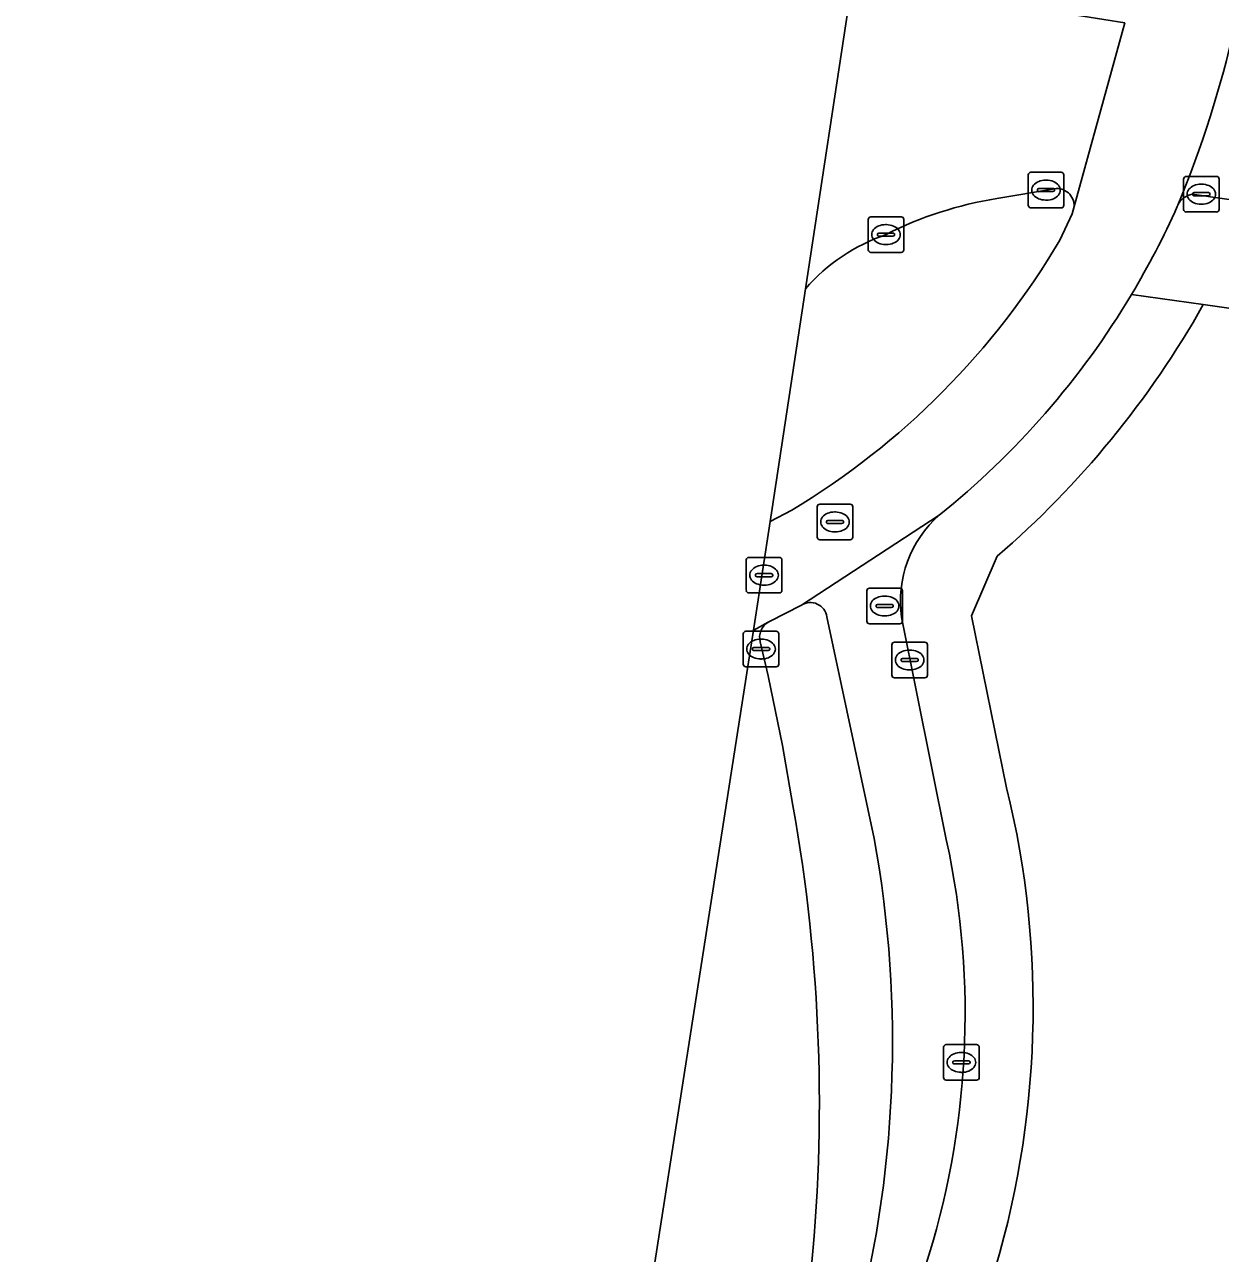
# Model space of a CAD drawing. Extents: x 163683 to 164494, y 382709 to 383872.
# Drawn here: x 163689.12 to 163722.71, y 382929.41 to 382963.93 of the extents above; entities that cross this region are included whole.
import ezdxf

# ---------------------------------------------------------------- set-up
doc = ezdxf.new("R2010")
doc.units = 0
for name, color, linetype in [('IMGEO_Erf', 7, 'Continuous'), ('IMGEO_Fietspad_gesloten', 7, 'Continuous'), ('IMGEO_Kolk', 7, 'Continuous'), ('IMGEO_Rijbaan_lokaal_gesloten', 7, 'Continuous'), ('IMGEO_Rioolput', 7, 'Continuous'), ('IMGEO_Verkeerseiland_gesloten', 7, 'Continuous'), ('IMGEO_Voetpad_open', 7, 'Continuous')]:
    doc.layers.add(name, color=color, linetype=linetype)

msp = doc.modelspace()

# ---------------------------------------------------------------- linework, layer by layer
at = {"layer": 'IMGEO_Erf'}
for points in [[(163749.446, 382952.397), (163749.315, 382952.194), (163748.885, 382952.253), (163722.229, 382956.059)], [(163716.443, 382948.991), (163715.716, 382947.318), (163716.706, 382942.491)]]:
    msp.add_lwpolyline(points, dxfattribs=at)
for centre, radius, start, end in [((163698.983, 382969.186), 26.696, 310.8452, 330.546), ((163691.55, 382936.332), 25.899, 342.6004, 13.758)]:
    msp.add_arc(centre, radius, start, end, dxfattribs=at)
at = {"layer": 'IMGEO_Fietspad_gesloten'}
for points in [[(163720.023, 382963.972), (163718.601, 382958.818), (163718.542, 382958.606), (163718.201, 382957.872)], [(163721.497, 382958.813), (163721.512, 382958.85)], [(163710.671, 382950.283), (163710.061, 382949.969), (163709.634, 382947.163), (163709.595, 382946.913)], [(163709.601, 382946.916), (163710.009, 382947.138), (163710.046, 382947.158), (163710.94, 382947.619), (163714.809, 382950.147)], [(163714.809, 382950.147), (163710.94, 382947.619)], [(163711.657, 382947.29), (163712.985, 382941.062)], [(163715.02, 382940.994), (163713.754, 382947.279)]]:
    msp.add_lwpolyline(points, dxfattribs=at)
for centre, radius, start, end in [((163692.458, 382970.851), 31.436, 337.5565, 347.1931), ((163700.276, 382968.279), 23.236, 329.1027, 335.9601), ((163699.389, 382969.007), 21.86, 301.0697, 329.3775), ((163700.287, 382968.266), 23.221, 308.7115, 329.1158), ((163716.956, 382947.729), 3.233, 131.6006, 188.007), ((163711.191, 382947.221), 0.471, 8.4495, 122.2538), ((163701.11, 382963.624), 18.742, 296.9203, 296.9409), ((163681.55, 382935.353), 31.949, 344.7481, 10.2942), ((163692.529, 382936.137), 23.01, 341.9253, 12.1861)]:
    msp.add_arc(centre, radius, start, end, dxfattribs=at)
at = {"layer": 'IMGEO_Kolk'}
for p, q in [((163717.311, 382958.85), (163717.311, 382959.702)), ((163717.386, 382959.776), (163718.238, 382959.776)), ((163717.799, 382959.556), (163717.824, 382959.556)), ((163718.312, 382959.702), (163718.312, 382958.85)), ((163721.674, 382958.736), (163721.674, 382959.588)), ((163721.749, 382959.662), (163722.601, 382959.662)), ((163722.675, 382959.588), (163722.675, 382958.736)), ((163717.57, 382959.27), (163717.57, 382959.282)), ((163718.008, 382959.233), (163717.61, 382959.233)), ((163717.613, 382959.319), (163718.011, 382959.319)), ((163718.054, 382959.282), (163718.054, 382959.27)), ((163721.933, 382959.156), (163721.933, 382959.168)), ((163721.976, 382959.205), (163722.374, 382959.205)), ((163722.162, 382959.442), (163722.187, 382959.442)), ((163722.417, 382959.168), (163722.417, 382959.156)), ((163717.822, 382958.996), (163717.797, 382958.996)), ((163722.371, 382959.119), (163721.973, 382959.119)), ((163722.185, 382958.882), (163722.16, 382958.882)), ((163712.817, 382957.601), (163712.817, 382958.453)), ((163712.892, 382958.527), (163713.744, 382958.527)), ((163713.818, 382958.453), (163713.818, 382957.601)), ((163718.238, 382958.776), (163717.386, 382958.776)), ((163722.601, 382958.662), (163721.749, 382958.662)), ((163713.305, 382958.307), (163713.33, 382958.307)), ((163713.076, 382958.021), (163713.076, 382958.033)), ((163713.514, 382957.984), (163713.116, 382957.984)), ((163713.119, 382958.07), (163713.517, 382958.07)), ((163713.56, 382958.033), (163713.56, 382958.021)), ((163713.744, 382957.527), (163712.892, 382957.527)), ((163713.328, 382957.747), (163713.303, 382957.747)), ((163709.307, 382945.96), (163709.307, 382946.812)), ((163709.382, 382946.886), (163710.234, 382946.886)), ((163710.308, 382946.812), (163710.308, 382945.96)), ((163709.566, 382946.38), (163709.566, 382946.392)), ((163709.609, 382946.429), (163710.007, 382946.429)), ((163709.795, 382946.666), (163709.82, 382946.666)), ((163710.05, 382946.392), (163710.05, 382946.38)), ((163713.48, 382945.652), (163713.48, 382946.504)), ((163713.555, 382946.578), (163714.407, 382946.578)), ((163714.481, 382946.504), (163714.481, 382945.652)), ((163710.004, 382946.343), (163709.606, 382946.343)), ((163709.818, 382946.106), (163709.793, 382946.106)), ((163713.739, 382946.072), (163713.739, 382946.084)), ((163714.177, 382946.035), (163713.779, 382946.035)), ((163713.782, 382946.121), (163714.18, 382946.121)), ((163713.968, 382946.358), (163713.993, 382946.358)), ((163714.223, 382946.084), (163714.223, 382946.072)), ((163710.234, 382945.886), (163709.382, 382945.886)), ((163713.991, 382945.798), (163713.966, 382945.798)), ((163714.407, 382945.578), (163713.555, 382945.578)), ((163714.935, 382934.35), (163714.935, 382935.202)), ((163715.01, 382935.276), (163715.862, 382935.276)), ((163715.423, 382935.056), (163715.448, 382935.056)), ((163715.936, 382935.202), (163715.936, 382934.35)), ((163715.194, 382934.77), (163715.194, 382934.782)), ((163715.632, 382934.733), (163715.234, 382934.733)), ((163715.237, 382934.819), (163715.635, 382934.819)), ((163715.678, 382934.782), (163715.678, 382934.77)), ((163715.446, 382934.496), (163715.421, 382934.496)), ((163715.862, 382934.276), (163715.01, 382934.276))]:
    msp.add_line(p, q, dxfattribs=at)
for points in [[(163717.311, 382958.85), (163717.311, 382959.702)], [(163717.386, 382959.776), (163718.238, 382959.776)], [(163718.312, 382959.702), (163718.312, 382958.85)], [(163721.674, 382958.736), (163721.674, 382959.588)], [(163721.749, 382959.662), (163722.601, 382959.662)], [(163722.675, 382959.588), (163722.675, 382958.736)], [(163712.817, 382957.601), (163712.817, 382958.453)], [(163712.892, 382958.527), (163713.744, 382958.527)], [(163713.818, 382958.453), (163713.818, 382957.601)], [(163718.238, 382958.776), (163717.386, 382958.776)], [(163722.601, 382958.662), (163721.749, 382958.662)], [(163713.744, 382957.527), (163712.892, 382957.527)], [(163709.307, 382945.96), (163709.307, 382946.812)], [(163709.382, 382946.886), (163710.234, 382946.886)], [(163710.308, 382946.812), (163710.308, 382945.96)], [(163713.48, 382945.652), (163713.48, 382946.504)], [(163713.555, 382946.578), (163714.407, 382946.578)], [(163714.481, 382946.504), (163714.481, 382945.652)], [(163710.234, 382945.886), (163709.382, 382945.886)], [(163714.407, 382945.578), (163713.555, 382945.578)], [(163714.935, 382934.35), (163714.935, 382935.202)], [(163715.01, 382935.276), (163715.862, 382935.276)], [(163715.936, 382935.202), (163715.936, 382934.35)], [(163715.862, 382934.276), (163715.01, 382934.276)]]:
    msp.add_lwpolyline(points, dxfattribs=at)
for centre, radius, start, end in [((163717.388, 382959.7), 0.0765, 91.552, 178.448), ((163717.388, 382959.7), 0.0765, 91.552, 178.448), ((163718.236, 382959.7), 0.0765, 1.552, 88.448), ((163718.236, 382959.7), 0.0765, 1.552, 88.448), ((163721.751, 382959.586), 0.0765, 91.552, 178.448), ((163721.751, 382959.586), 0.0765, 91.552, 178.448), ((163722.599, 382959.586), 0.0765, 1.552, 88.448), ((163722.599, 382959.586), 0.0765, 1.552, 88.448), ((163717.61, 382959.279), 0.0403, 85.8775, 175.7526), ((163717.607, 382959.269), 0.0366, 178.938, 274.7102), ((163718.011, 382959.276), 0.043, 264.8664, 352.4533), ((163718.015, 382959.281), 0.0386, 1.7309, 96.639), ((163721.973, 382959.165), 0.0403, 85.8775, 175.7526), ((163721.97, 382959.155), 0.0366, 178.938, 274.7102), ((163722.374, 382959.162), 0.043, 264.8664, 352.4533), ((163722.378, 382959.167), 0.0386, 1.7309, 96.639), ((163717.388, 382958.852), 0.0765, 181.552, 268.448), ((163717.388, 382958.852), 0.0765, 181.552, 268.448), ((163718.236, 382958.852), 0.0765, 271.552, 358.448), ((163718.236, 382958.852), 0.0765, 271.552, 358.448), ((163712.894, 382958.451), 0.0765, 91.552, 178.448), ((163712.894, 382958.451), 0.0765, 91.552, 178.448), ((163713.742, 382958.451), 0.0765, 1.552, 88.448), ((163713.742, 382958.451), 0.0765, 1.552, 88.448), ((163721.751, 382958.738), 0.0765, 181.552, 268.448), ((163721.751, 382958.738), 0.0765, 181.552, 268.448), ((163722.599, 382958.738), 0.0765, 271.552, 358.448), ((163722.599, 382958.738), 0.0765, 271.552, 358.448), ((163713.116, 382958.03), 0.0403, 85.8775, 175.7526), ((163713.113, 382958.02), 0.0366, 178.938, 274.7102), ((163713.517, 382958.027), 0.043, 264.8664, 352.4533), ((163713.521, 382958.032), 0.0386, 1.7309, 96.639), ((163712.894, 382957.603), 0.0765, 181.552, 268.448), ((163712.894, 382957.603), 0.0765, 181.552, 268.448), ((163713.742, 382957.603), 0.0765, 271.552, 358.448), ((163713.742, 382957.603), 0.0765, 271.552, 358.448), ((163709.384, 382946.81), 0.0765, 91.552, 178.448), ((163709.384, 382946.81), 0.0765, 91.552, 178.448), ((163710.232, 382946.81), 0.0765, 1.552, 88.448), ((163710.232, 382946.81), 0.0765, 1.552, 88.448), ((163709.606, 382946.389), 0.0403, 85.8775, 175.7526), ((163709.603, 382946.379), 0.0366, 178.938, 274.7102), ((163710.007, 382946.386), 0.043, 264.8664, 352.4533), ((163710.011, 382946.391), 0.0386, 1.7309, 96.639), ((163713.557, 382946.502), 0.0765, 91.552, 178.448), ((163713.557, 382946.502), 0.0765, 91.552, 178.448), ((163714.405, 382946.502), 0.0765, 1.552, 88.448), ((163714.405, 382946.502), 0.0765, 1.552, 88.448), ((163713.779, 382946.081), 0.0403, 85.8775, 175.7526), ((163713.776, 382946.071), 0.0366, 178.938, 274.7102), ((163714.18, 382946.078), 0.043, 264.8664, 352.4533), ((163714.184, 382946.083), 0.0386, 1.7309, 96.639), ((163709.384, 382945.962), 0.0765, 181.552, 268.448), ((163709.384, 382945.962), 0.0765, 181.552, 268.448), ((163710.232, 382945.962), 0.0765, 271.552, 358.448), ((163710.232, 382945.962), 0.0765, 271.552, 358.448), ((163713.557, 382945.654), 0.0765, 181.552, 268.448), ((163713.557, 382945.654), 0.0765, 181.552, 268.448), ((163714.405, 382945.654), 0.0765, 271.552, 358.448), ((163714.405, 382945.654), 0.0765, 271.552, 358.448), ((163715.012, 382935.2), 0.0765, 91.552, 178.448), ((163715.012, 382935.2), 0.0765, 91.552, 178.448), ((163715.86, 382935.2), 0.0765, 1.552, 88.448), ((163715.86, 382935.2), 0.0765, 1.552, 88.448), ((163715.234, 382934.779), 0.0403, 85.8775, 175.7526), ((163715.231, 382934.769), 0.0366, 178.938, 274.7102), ((163715.635, 382934.776), 0.043, 264.8664, 352.4533), ((163715.639, 382934.781), 0.0386, 1.7309, 96.639), ((163715.012, 382934.352), 0.0765, 181.552, 268.448), ((163715.012, 382934.352), 0.0765, 181.552, 268.448), ((163715.86, 382934.352), 0.0765, 271.552, 358.448), ((163715.86, 382934.352), 0.0765, 271.552, 358.448)]:
    msp.add_arc(centre, radius, start, end, dxfattribs=at)
for centre, major_axis, ratio, start_param, end_param in [((163717.798, 382959.276), (-0.387, 0.002), 0.722429, 4.712389, 7.853982), ((163717.823, 382959.276), (-0.39, 0.002), 0.717154, 1.570796, 4.712389), ((163722.161, 382959.162), (-0.387, 0.002), 0.722429, 4.712389, 7.853982), ((163722.186, 382959.162), (-0.39, 0.002), 0.717154, 1.570796, 4.712389), ((163713.304, 382958.027), (-0.387, 0.002), 0.722429, 4.712389, 7.853982), ((163713.329, 382958.027), (-0.39, 0.002), 0.717154, 1.570796, 4.712389), ((163709.794, 382946.386), (-0.387, 0.002), 0.722429, 4.712389, 7.853982), ((163709.819, 382946.386), (-0.39, 0.002), 0.717154, 1.570796, 4.712389), ((163713.967, 382946.078), (-0.387, 0.002), 0.722429, 4.712389, 7.853982), ((163713.992, 382946.078), (-0.39, 0.002), 0.717154, 1.570796, 4.712389), ((163715.422, 382934.776), (-0.387, 0.002), 0.722429, 4.712389, 7.853982), ((163715.447, 382934.776), (-0.39, 0.002), 0.717154, 1.570796, 4.712389)]:
    msp.add_ellipse(centre, major_axis=major_axis, ratio=ratio, start_param=start_param, end_param=end_param, dxfattribs=at)
at = {"layer": 'IMGEO_Rijbaan_lokaal_gesloten'}
for points in [[(163714.039, 382976.117), (163712.338, 382964.937), (163711.056, 382956.507)], [(163718.601, 382958.818), (163720.023, 382963.972), (163717.669, 382964.346)], [(163716.433, 382959.039), (163718.046, 382959.315)], [(163721.918, 382959.161), (163746.267, 382955.645), (163746.439, 382955.62), (163814.345, 382945.562), (163823.903, 382944.146), (163837.413, 382942.146), (163842.566, 382941.383), (163848.912, 382940.443), (163858.966, 382938.954), (163868.32, 382937.568), (163870.569, 382937.235), (163884.955, 382935.095), (163891.024, 382934.192), (163906.594, 382931.876), (163906.556, 382931.624), (163919.071, 382929.775), (163929.575, 382928.223)], [(163710.009, 382947.138), (163709.601, 382946.916)], [(163709.595, 382946.913), (163689.122, 382815.698)], [(163710.704, 382941.99), (163710.407, 382943.677), (163710.003, 382945.634), (163709.783, 382946.589)]]:
    msp.add_lwpolyline(points, dxfattribs=at)
for centre, radius, start, end in [((163692.458, 382970.851), 31.436, 337.5565, 347.1931), ((163718.117, 382958.836), 0.484, 357.8441, 98.4673), ((163722.009, 382958.621), 0.547, 99.595, 155.3099), ((163718.055, 382948.746), 10.42, 98.9555, 117.0404), ((163715.006, 382953.07), 5.236, 108.8096, 138.9777), ((163710.265, 382946.711), 0.498, 121.0163, 194.234), ((163701.11, 382963.624), 18.742, 296.9203, 296.9409), ((163663.643, 382933.607), 47.802, 354.0355, 10.1)]:
    msp.add_arc(centre, radius, start, end, dxfattribs=at)
at = {"layer": 'IMGEO_Rioolput'}
for p, q in [((163711.384, 382949.53), (163711.384, 382950.382)), ((163711.459, 382950.456), (163712.311, 382950.456)), ((163711.872, 382950.236), (163711.897, 382950.236)), ((163712.385, 382950.382), (163712.385, 382949.53)), ((163711.643, 382949.95), (163711.643, 382949.962)), ((163712.081, 382949.913), (163711.683, 382949.913)), ((163711.686, 382949.999), (163712.084, 382949.999)), ((163712.127, 382949.962), (163712.127, 382949.95)), ((163711.895, 382949.676), (163711.87, 382949.676)), ((163712.311, 382949.456), (163711.459, 382949.456)), ((163709.392, 382948.035), (163709.392, 382948.887)), ((163709.467, 382948.961), (163710.319, 382948.961)), ((163710.393, 382948.887), (163710.393, 382948.035)), ((163709.651, 382948.455), (163709.651, 382948.467)), ((163709.694, 382948.504), (163710.092, 382948.504)), ((163709.88, 382948.741), (163709.905, 382948.741)), ((163710.135, 382948.467), (163710.135, 382948.455)), ((163710.089, 382948.418), (163709.691, 382948.418)), ((163709.903, 382948.181), (163709.878, 382948.181)), ((163712.854, 382948.095), (163713.706, 382948.095)), ((163710.319, 382947.961), (163709.467, 382947.961)), ((163712.779, 382947.169), (163712.779, 382948.021)), ((163713.267, 382947.875), (163713.292, 382947.875)), ((163713.78, 382948.021), (163713.78, 382947.169)), ((163713.038, 382947.589), (163713.038, 382947.601)), ((163713.476, 382947.552), (163713.078, 382947.552)), ((163713.081, 382947.638), (163713.479, 382947.638)), ((163713.522, 382947.601), (163713.522, 382947.589)), ((163713.706, 382947.095), (163712.854, 382947.095)), ((163713.29, 382947.315), (163713.265, 382947.315))]:
    msp.add_line(p, q, dxfattribs=at)
for points in [[(163711.384, 382949.53), (163711.384, 382950.382)], [(163711.459, 382950.456), (163712.311, 382950.456)], [(163712.385, 382950.382), (163712.385, 382949.53)], [(163712.311, 382949.456), (163711.459, 382949.456)], [(163709.392, 382948.035), (163709.392, 382948.887)], [(163709.467, 382948.961), (163710.319, 382948.961)], [(163710.393, 382948.887), (163710.393, 382948.035)], [(163712.854, 382948.095), (163713.706, 382948.095)], [(163710.319, 382947.961), (163709.467, 382947.961)], [(163712.779, 382947.169), (163712.779, 382948.021)], [(163713.78, 382948.021), (163713.78, 382947.169)], [(163713.706, 382947.095), (163712.854, 382947.095)]]:
    msp.add_lwpolyline(points, dxfattribs=at)
for centre, radius, start, end in [((163711.461, 382950.38), 0.0765, 91.552, 178.448), ((163711.461, 382950.38), 0.0765, 91.552, 178.448), ((163712.309, 382950.38), 0.0765, 1.552, 88.448), ((163712.309, 382950.38), 0.0765, 1.552, 88.448), ((163711.683, 382949.959), 0.0403, 85.8775, 175.7526), ((163711.68, 382949.949), 0.0366, 178.938, 274.7102), ((163712.084, 382949.956), 0.043, 264.8664, 352.4533), ((163712.088, 382949.961), 0.0386, 1.7309, 96.639), ((163711.461, 382949.532), 0.0765, 181.552, 268.448), ((163711.461, 382949.532), 0.0765, 181.552, 268.448), ((163712.309, 382949.532), 0.0765, 271.552, 358.448), ((163712.309, 382949.532), 0.0765, 271.552, 358.448), ((163709.469, 382948.885), 0.0765, 91.552, 178.448), ((163709.469, 382948.885), 0.0765, 91.552, 178.448), ((163710.317, 382948.885), 0.0765, 1.552, 88.448), ((163710.317, 382948.885), 0.0765, 1.552, 88.448), ((163709.691, 382948.464), 0.0403, 85.8775, 175.7526), ((163709.688, 382948.454), 0.0366, 178.938, 274.7102), ((163710.092, 382948.461), 0.043, 264.8664, 352.4533), ((163710.096, 382948.466), 0.0386, 1.7309, 96.639), ((163712.856, 382948.019), 0.0765, 91.552, 178.448), ((163712.856, 382948.019), 0.0765, 91.552, 178.448), ((163713.704, 382948.019), 0.0765, 1.552, 88.448), ((163713.704, 382948.019), 0.0765, 1.552, 88.448), ((163709.469, 382948.037), 0.0765, 181.552, 268.448), ((163709.469, 382948.037), 0.0765, 181.552, 268.448), ((163710.317, 382948.037), 0.0765, 271.552, 358.448), ((163710.317, 382948.037), 0.0765, 271.552, 358.448), ((163713.078, 382947.598), 0.0403, 85.8775, 175.7526), ((163713.075, 382947.588), 0.0366, 178.938, 274.7102), ((163713.479, 382947.595), 0.043, 264.8664, 352.4533), ((163713.483, 382947.6), 0.0386, 1.7309, 96.639), ((163712.856, 382947.171), 0.0765, 181.552, 268.448), ((163712.856, 382947.171), 0.0765, 181.552, 268.448), ((163713.704, 382947.171), 0.0765, 271.552, 358.448), ((163713.704, 382947.171), 0.0765, 271.552, 358.448)]:
    msp.add_arc(centre, radius, start, end, dxfattribs=at)
for centre, major_axis, ratio, start_param, end_param in [((163711.871, 382949.956), (-0.387, 0.002), 0.722429, 4.712389, 7.853982), ((163711.896, 382949.956), (-0.39, 0.002), 0.717154, 1.570796, 4.712389), ((163709.879, 382948.461), (-0.387, 0.002), 0.722429, 4.712389, 7.853982), ((163709.904, 382948.461), (-0.39, 0.002), 0.717154, 1.570796, 4.712389), ((163713.266, 382947.595), (-0.387, 0.002), 0.722429, 4.712389, 7.853982), ((163713.291, 382947.595), (-0.39, 0.002), 0.717154, 1.570796, 4.712389)]:
    msp.add_ellipse(centre, major_axis=major_axis, ratio=ratio, start_param=start_param, end_param=end_param, dxfattribs=at)
at = {"layer": 'IMGEO_Verkeerseiland_gesloten'}
for points in [[(163718.046, 382959.315), (163716.433, 382959.039)], [(163718.201, 382957.872), (163718.542, 382958.606), (163718.601, 382958.818)], [(163711.056, 382956.507), (163710.117, 382950.335), (163710.061, 382949.969)], [(163710.061, 382949.969), (163710.671, 382950.283)], [(163710.94, 382947.619), (163710.046, 382947.158)], [(163710.046, 382947.158), (163710.009, 382947.138)], [(163712.985, 382941.062), (163711.657, 382947.29)], [(163709.783, 382946.589), (163710.003, 382945.634), (163710.407, 382943.677), (163710.704, 382941.99)]]:
    msp.add_lwpolyline(points, dxfattribs=at)
for centre, radius, start, end in [((163718.117, 382958.836), 0.484, 357.8441, 98.4673), ((163718.055, 382948.746), 10.42, 98.9555, 117.0404), ((163699.389, 382969.007), 21.86, 301.0697, 329.3775), ((163715.006, 382953.07), 5.236, 108.8096, 138.9777), ((163711.191, 382947.221), 0.471, 8.4495, 122.2538), ((163710.265, 382946.711), 0.498, 121.0163, 194.234), ((163663.643, 382933.607), 47.802, 354.0355, 10.1), ((163681.55, 382935.353), 31.949, 344.7481, 10.2942)]:
    msp.add_arc(centre, radius, start, end, dxfattribs=at)
at = {"layer": 'IMGEO_Voetpad_open'}
for points in [[(163746.439, 382955.62), (163746.267, 382955.645), (163721.918, 382959.161)], [(163721.512, 382958.85), (163721.497, 382958.813)], [(163720.215, 382956.347), (163722.229, 382956.059), (163748.885, 382952.253), (163749.315, 382952.194), (163749.446, 382952.397)], [(163722.229, 382956.059), (163720.215, 382956.347)], [(163716.706, 382942.491), (163715.716, 382947.318), (163716.443, 382948.991)], [(163713.754, 382947.279), (163715.02, 382940.994)]]:
    msp.add_lwpolyline(points, dxfattribs=at)
for centre, radius, start, end in [((163722.009, 382958.621), 0.547, 99.595, 155.3099), ((163700.276, 382968.279), 23.236, 329.1027, 335.9601), ((163700.287, 382968.266), 23.221, 308.7115, 329.1158), ((163698.983, 382969.186), 26.696, 310.8452, 330.546), ((163716.956, 382947.729), 3.233, 131.6006, 188.007), ((163691.55, 382936.332), 25.899, 342.6004, 13.758), ((163692.529, 382936.137), 23.01, 341.9253, 12.1861)]:
    msp.add_arc(centre, radius, start, end, dxfattribs=at)

doc.saveas('drawing.dxf')
